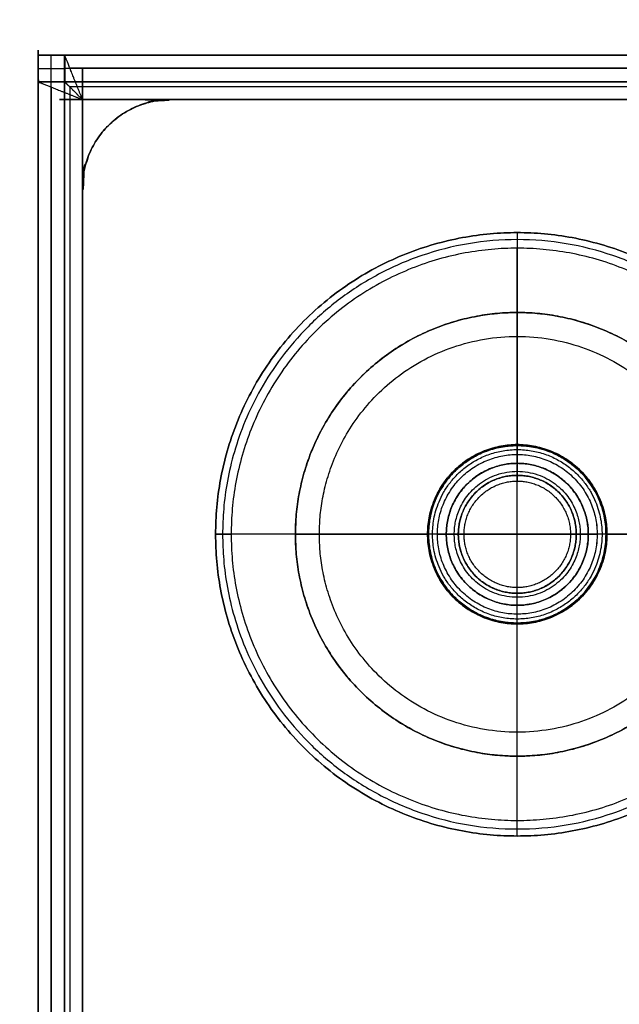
# Model space of a CAD drawing. Header units: millimetres. Extents: x -661 to 720, y -255 to 255.
# Tile 511 of 656: x -661 to -627, y 200 to 255. Entities that reach past the tile are written whole.
import ezdxf

# ---------------------------------------------------------------- set-up
doc = ezdxf.new("R2010")
doc.units = ezdxf.units.MM
doc.layers.add('Floreana 120', color=18, linetype='Continuous', true_color=0x000000)

msp = doc.modelspace()

# ---------------------------------------------------------------- linework, layer by layer
at = {"layer": 'Floreana 120', "color": 253, "true_color": 0x999999}
for p, q in [((-659.53, 253.5, -9.75), (-658.03, 253.5, -9.75)), ((-659.53, 253.5, -9.75), (-659.53, -253.5, -9.75)), ((-658.78, 253.5, -28.5), (-658.78, 253.5, 9)), ((-658.78, 251.998, 9), (-658.78, 253.5, 9)), ((-658.78, -253.5, -28.5), (-658.78, 253.5, -28.5)), ((-658.03, -253.5, -9.75), (-658.03, 253.5, -9.75)), ((-658.028, 253.5, -9.75), (-658.028, 252, -9.75)), ((-658.028, 253.5, -9.75), (-293.032, 253.5, -9.75)), ((-659.53, 252.749, 9), (-658.03, 252.749, 9)), ((-658.028, 252.75, -28.5), (-658.028, 252.75, 9)), ((-293.032, 252.75, -28.5), (-658.028, 252.75, -28.5)), ((-658.028, 252, -9.75), (-293.032, 252, -9.75)), ((-632.53, 223.5, -3), (-632.53, 229.5, -3)), ((-635.53, 226.5, -3), (-629.53, 226.5, -3))]:
    msp.add_line(p, q, dxfattribs=at)
at = {"layer": 'Floreana 120', "color": 250, "true_color": 0x282421}
for p, q in [((-652.03, 251, 5), (-299.03, 251, 5)), ((-657.03, 246, 5), (-657.03, -246, 5)), ((-632.53, 210.379, -35), (-632.53, 242.621, -35)), ((-616.408, 226.5, -35), (-648.651, 226.5, -35))]:
    msp.add_line(p, q, dxfattribs=at)
at = {"layer": 'Floreana 120', "color": 253, "true_color": 0x97aaae}
for p, q in [((-632.53, 229.823, -18), (-632.53, 239, -18)), ((-632.53, 231.5), (-632.53, 239)), ((-632.53, 222, 9.9), (-632.53, 231, 9.9)), ((-632.53, 223.177, -2), (-632.53, 229.823, -2)), ((-635.853, 226.5, -18), (-645.03, 226.5, -18)), ((-645.03, 226.5), (-637.53, 226.5)), ((-637.03, 226.5, 9.9), (-628.03, 226.5, 9.9)), ((-629.206, 226.5, -2), (-635.853, 226.5, -2)), ((-620.03, 226.5, -18), (-629.206, 226.5, -18)), ((-627.53, 226.5), (-620.03, 226.5)), ((-632.53, 214, -18), (-632.53, 223.177, -18)), ((-632.53, 214), (-632.53, 221.5))]:
    msp.add_line(p, q, dxfattribs=at)
at = {"layer": 'Floreana 120', "color": 253, "true_color": 0x999999}
for points, weights, degree, knots in [([(-657.03, -251, 11.5), (-657.03, -83.667, 11.5), (-657.03, 83.667, 11.5), (-657.03, 251, 11.5), (-657.031, 250.999, 11.5), (-657.033, 250.999, 11.5), (-657.034, 251, 11.5), (-658.496, 251.585, 11.497), (-659.53, 251.998, 10.462), (-659.53, 251.998, 9), (-659.53, 83.999, 9), (-659.53, -83.999, 9), (-659.53, -251.998, 9), (-659.53, -251.998, 10.462), (-658.496, -251.585, 11.497), (-657.034, -251, 11.5), (-657.033, -250.999, 11.5), (-657.031, -250.999, 11.5), (-657.03, -251, 11.5)], [1, 1, 1, 1, 0.999999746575, 0.999999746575, 1, 0.805148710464, 0.805148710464, 1, 1, 1, 1, 0.805148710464, 0.805148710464, 1, 0.999999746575, 0.999999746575, 1], 3, [0, 0, 0, 0, 502, 502, 502, 502.005199, 502.005199, 502.005199, 506.562455, 506.562455, 506.562455, 1010.558455, 1010.558455, 1010.558455, 1015.115711, 1015.115711, 1015.115711, 1015.120909, 1015.120909, 1015.120909, 1015.120909]), ([(-658.03, 251.998, 9), (-658.03, 251.998, 9.585), (-657.616, 251.585, 9.999), (-657.031, 251, 10), (-657.031, 250.999, 10), (-657.03, 250.999, 10), (-657.03, 251, 10), (-657.03, 83.667, 10), (-657.03, -83.667, 10), (-657.03, -251, 10), (-657.03, -250.999, 10), (-657.031, -250.999, 10), (-657.031, -251, 10), (-657.616, -251.585, 9.999), (-658.03, -251.998, 9.585), (-658.03, -251.998, 9), (-658.03, -83.999, 9), (-658.03, 83.999, 9), (-658.03, 251.998, 9)], [1, 0.805148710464, 0.805148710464, 1, 0.999999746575, 0.999999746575, 1, 1, 1, 1, 0.999999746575, 0.999999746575, 1, 0.805148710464, 0.805148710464, 1, 1, 1, 1], 3, [0, 0, 0, 0, 2.128497, 2.128497, 2.128497, 2.130777, 2.130777, 2.130777, 504.130777, 504.130777, 504.130777, 504.133056, 504.133056, 504.133056, 506.261553, 506.261553, 506.261553, 1010.257553, 1010.257553, 1010.257553, 1010.257553]), ([(-658.028, 253.5, 9), (-658.028, 253.5, 10.462), (-657.614, 252.467, 11.497), (-657.029, 251.004, 11.5), (-657.029, 251.003, 11.5), (-657.028, 251.001, 11.5), (-657.03, 251, 11.5), (-536.03, 251, 11.5), (-415.03, 251, 11.5), (-294.03, 251, 11.5), (-294.031, 251.001, 11.5), (-294.03, 251.003, 11.5), (-294.03, 251.004, 11.5), (-293.445, 252.467, 11.497), (-293.032, 253.5, 10.462), (-293.032, 253.5, 9), (-414.697, 253.5, 9), (-536.362, 253.5, 9), (-658.028, 253.5, 9)], [1, 0.805148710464, 0.805148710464, 1, 0.999999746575, 0.999999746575, 1, 1, 1, 1, 0.999999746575, 0.999999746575, 1, 0.805148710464, 0.805148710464, 1, 1, 1, 1], 3, [0, 0, 0, 0, 4.557256, 4.557256, 4.557256, 4.562455, 4.562455, 4.562455, 367.562455, 367.562455, 367.562455, 367.567653, 367.567653, 367.567653, 372.124909, 372.124909, 372.124909, 737.120909, 737.120909, 737.120909, 737.120909]), ([(-657.03, 251, 11.5), (-657.028, 251.001, 11.5), (-657.029, 251.003, 11.5), (-657.029, 251.004, 11.5), (-657.614, 252.467, 11.497), (-658.028, 253.5, 10.462), (-658.028, 253.5, 9)], [1, 0.999999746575, 0.999999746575, 1, 0.805148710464, 0.805148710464, 1], 3, [0, 0, 0, 0, 0.005199, 0.005199, 0.005199, 4.562455, 4.562455, 4.562455, 4.562455]), ([(-294.03, 251, 10), (-415.03, 251, 10), (-536.03, 251, 10), (-657.03, 251, 10), (-657.029, 251.001, 10), (-657.029, 251.001, 10), (-657.029, 251.002, 10), (-657.614, 251.587, 9.999), (-658.028, 252, 9.585), (-658.028, 252, 9), (-536.362, 252, 9), (-414.697, 252, 9), (-293.032, 252, 9), (-293.032, 252, 9.585), (-293.445, 251.587, 9.999), (-294.03, 251.002, 10), (-294.03, 251.001, 10), (-294.03, 251.001, 10), (-294.03, 251, 10)], [1, 1, 1, 1, 0.999999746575, 0.999999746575, 1, 0.805148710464, 0.805148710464, 1, 1, 1, 1, 0.805148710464, 0.805148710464, 1, 0.999999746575, 0.999999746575, 1], 3, [0, 0, 0, 0, 363, 363, 363, 363.002279, 363.002279, 363.002279, 365.130777, 365.130777, 365.130777, 730.126774, 730.126774, 730.126774, 732.255272, 732.255272, 732.255272, 732.257551, 732.257551, 732.257551, 732.257551]), ([(-659.53, 251.998, 9), (-659.53, 251.998, 10.462), (-658.496, 251.585, 11.497), (-657.034, 251, 11.5), (-657.033, 250.999, 11.5), (-657.031, 250.999, 11.5), (-657.03, 251, 11.5)], [1, 0.805148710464, 0.805148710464, 1, 0.999999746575, 0.999999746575, 1], 3, [0, 0, 0, 0, 4.557256, 4.557256, 4.557256, 4.562455, 4.562455, 4.562455, 4.562455]), ([(-657.03, 251, 10), (-657.03, 250.999, 10), (-657.031, 250.999, 10), (-657.031, 251, 10), (-657.616, 251.585, 9.999), (-658.03, 251.998, 9.585), (-658.03, 251.998, 9)], [1, 0.999999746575, 0.999999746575, 1, 0.805148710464, 0.805148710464, 1], 3, [0, 0, 0, 0, 0.002279, 0.002279, 0.002279, 2.130777, 2.130777, 2.130777, 2.130777]), ([(-658.028, 252, 9), (-658.028, 252, 9.585), (-657.614, 251.587, 9.999), (-657.029, 251.002, 10), (-657.029, 251.001, 10), (-657.029, 251.001, 10), (-657.03, 251, 10)], [1, 0.805148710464, 0.805148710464, 1, 0.999999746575, 0.999999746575, 1], 3, [0, 0, 0, 0, 2.128497, 2.128497, 2.128497, 2.130777, 2.130777, 2.130777, 2.130777]), ([(-615.53, 226.5, -31), (-615.53, 243.5, -31), (-632.53, 243.5, -31), (-649.53, 243.5, -31), (-649.53, 226.5, -31)], [1, 0.707106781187, 1, 0.707106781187, 1], 2, [0, 0, 0, 34, 34, 68, 68, 68]), ([(-636.53, 226.5, -4), (-636.53, 230.5, -4), (-632.53, 230.5, -4), (-628.53, 230.5, -4), (-628.53, 226.5, -4)], [1, 0.707106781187, 1, 0.707106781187, 1], 2, [0, 0, 0, 0.25, 0.25, 0.5, 0.5, 0.5]), ([(-628.53, 226.5, -23), (-628.53, 230.5, -23), (-632.53, 230.5, -23), (-636.53, 230.5, -23), (-636.53, 226.5, -23)], [1, 0.707106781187, 1, 0.707106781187, 1], 2, [-0.5, -0.5, -0.5, -0.25, -0.25, 0, 0, 0]), ([(-636.53, 226.5, -23), (-636.53, 230.5, -23), (-632.53, 230.5, -23), (-628.53, 230.5, -23), (-628.53, 226.5, -23)], [1, 0.707106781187, 1, 0.707106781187, 1], 2, [0, 0, 0, 8, 8, 16, 16, 16]), ([(-628.53, 226.5, -4), (-628.53, 230.5, -4), (-632.53, 230.5, -4), (-636.53, 230.5, -4), (-636.53, 226.5, -4)], [1, 0.707106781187, 1, 0.707106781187, 1], 2, [0, 0, 0, 8, 8, 16, 16, 16]), ([(-635.53, 226.5, -3), (-635.53, 223.5, -3), (-632.53, 223.5, -3), (-629.53, 223.5, -3), (-629.53, 226.5, -3), (-629.53, 229.5, -3), (-632.53, 229.5, -3), (-635.53, 229.5, -3), (-635.53, 226.5, -3)], [1, 0.707106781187, 1, 0.707106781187, 1, 0.707106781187, 1, 0.707106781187, 1], 2, [0, 0, 0, 6, 6, 12, 12, 18, 18, 24, 24, 24]), ([(-635.53, 226.5, -3), (-635.53, 229.5, -3), (-632.53, 229.5, -3), (-629.53, 229.5, -3), (-629.53, 226.5, -3)], [1, 0.707106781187, 1, 0.707106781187, 1], 2, [0, 0, 0, 6, 6, 12, 12, 12]), ([(-649.53, 226.5, -31), (-649.53, 209.5, -31), (-632.53, 209.5, -31), (-615.53, 209.5, -31), (-615.53, 226.5, -31)], [1, 0.707106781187, 1, 0.707106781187, 1], 2, [0, 0, 0, 34, 34, 68, 68, 68]), ([(-628.53, 226.5, -4), (-628.53, 222.5, -4), (-632.53, 222.5, -4), (-636.53, 222.5, -4), (-636.53, 226.5, -4)], [1, 0.707106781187, 1, 0.707106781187, 1], 2, [0.5, 0.5, 0.5, 0.75, 0.75, 1, 1, 1]), ([(-636.53, 226.5, -23), (-636.53, 222.5, -23), (-632.53, 222.5, -23), (-628.53, 222.5, -23), (-628.53, 226.5, -23)], [1, 0.707106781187, 1, 0.707106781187, 1], 2, [-1, -1, -1, -0.75, -0.75, -0.5, -0.5, -0.5]), ([(-628.53, 226.5, -23), (-628.53, 222.5, -23), (-632.53, 222.5, -23), (-636.53, 222.5, -23), (-636.53, 226.5, -23)], [1, 0.707106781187, 1, 0.707106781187, 1], 2, [0, 0, 0, 8, 8, 16, 16, 16]), ([(-636.53, 226.5, -4), (-636.53, 222.5, -4), (-632.53, 222.5, -4), (-628.53, 222.5, -4), (-628.53, 226.5, -4)], [1, 0.707106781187, 1, 0.707106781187, 1], 2, [0, 0, 0, 8, 8, 16, 16, 16]), ([(-629.53, 226.5, -3), (-629.53, 223.5, -3), (-632.53, 223.5, -3), (-635.53, 223.5, -3), (-635.53, 226.5, -3)], [1, 0.707106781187, 1, 0.707106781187, 1], 2, [0, 0, 0, 6, 6, 12, 12, 12])]:
    msp.add_rational_spline(points, weights, degree=degree, knots=knots, dxfattribs=at)
for points in [[(-659.53, 253.5, 9), (-658.78, 253.5, 9), (-658.03, 253.5, 9)], [(-658.03, 253.5, -28.5), (-658.78, 253.5, -28.5), (-659.53, 253.5, -28.5)], [(-659.53, 253.5, -28.5), (-659.53, 253.5, -9.75), (-659.53, 253.5, 9)], [(-659.53, 253.5, 9), (-659.53, 253.5, -9.75), (-659.53, 253.5, -28.5)], [(-659.53, 253.5, -28.5), (-659.53, 0, -28.5), (-659.53, -253.5, -28.5)], [(-659.53, -253.5, 9), (-659.53, 0, 9), (-659.53, 253.5, 9)], [(-659.53, 253.5, 9), (-659.53, 252.749, 9), (-659.53, 251.998, 9)], [(-658.03, 253.5, 9), (-658.78, 253.5, 9), (-659.53, 253.5, 9)], [(-659.53, 253.5, -28.5), (-658.78, 253.5, -28.5), (-658.03, 253.5, -28.5)], [(-659.53, -253.5, -28.5), (-659.53, 0, -28.5), (-659.53, 253.5, -28.5)], [(-658.03, 253.5, 9), (-658.03, 253.5, -9.75), (-658.03, 253.5, -28.5)], [(-658.03, 251.998, 9), (-658.03, 252.749, 9), (-658.03, 253.5, 9)], [(-658.03, 253.5, 9), (-658.03, 0, 9), (-658.03, -253.5, 9)], [(-658.03, -253.5, -28.5), (-658.03, 0, -28.5), (-658.03, 253.5, -28.5)], [(-658.03, 253.5, -28.5), (-658.03, 253.5, -9.75), (-658.03, 253.5, 9)], [(-658.03, 253.5, -28.5), (-658.03, 0, -28.5), (-658.03, -253.5, -28.5)], [(-658.028, 253.5, 9), (-658.028, 253.5, -9.75), (-658.028, 253.5, -28.5)], [(-658.028, 253.5, -28.5), (-658.028, 252.75, -28.5), (-658.028, 252, -28.5)], [(-658.028, 252, 9), (-658.028, 252.75, 9), (-658.028, 253.5, 9)], [(-658.028, 253.5, -28.5), (-658.028, 253.5, -9.75), (-658.028, 253.5, 9)], [(-658.028, 253.5, 9), (-475.53, 253.5, 9), (-293.032, 253.5, 9)], [(-293.032, 253.5, -28.5), (-475.53, 253.5, -28.5), (-658.028, 253.5, -28.5)], [(-658.028, 253.5, -28.5), (-475.53, 253.5, -28.5), (-293.032, 253.5, -28.5)], [(-658.028, 252, -28.5), (-658.028, 252.75, -28.5), (-658.028, 253.5, -28.5)], [(-658.028, 253.5, 9), (-658.028, 252.75, 9), (-658.028, 252, 9)], [(-293.325, 252.768, 10.768), (-475.53, 252.768, 10.768), (-657.735, 252.768, 10.768)], [(-659.53, 251.998, 9), (-658.78, 251.998, 9), (-658.03, 251.998, 9)], [(-658.03, 251.998, 9), (-658.78, 251.998, 9), (-659.53, 251.998, 9)], [(-658.028, 252, -28.5), (-658.028, 252, -9.75), (-658.028, 252, 9)], [(-293.032, 252, -28.5), (-475.53, 252, -28.5), (-658.028, 252, -28.5)], [(-658.028, 252, -28.5), (-475.53, 252, -28.5), (-293.032, 252, -28.5)], [(-293.032, 252, 9), (-475.53, 252, 9), (-658.028, 252, 9)], [(-658.028, 252, 9), (-658.028, 252, -9.75), (-658.028, 252, -28.5)], [(-658.797, 251.705, 10.768), (-658.797, 0, 10.768), (-658.797, -251.705, 10.768)], [(-657.737, 251.705, 9.707), (-657.737, 0, 9.707), (-657.737, -251.705, 9.707)], [(-293.325, 251.707, 9.707), (-475.53, 251.707, 9.707), (-657.735, 251.707, 9.707)], [(-657.031, 251, 10), (-657.033, 251, 10.75), (-657.034, 251, 11.5)], [(-657.03, -251, 10), (-657.03, 0, 10), (-657.03, 251, 10)], [(-657.03, 251, 10), (-475.53, 251, 10), (-294.03, 251, 10)], [(-294.03, 251, 11.5), (-475.53, 251, 11.5), (-657.03, 251, 11.5)], [(-657.03, 251, 11.5), (-657.03, 0, 11.5), (-657.03, -251, 11.5)], [(-657.03, 251, 11.5), (-657.03, 251, 10.75), (-657.03, 251, 10)], [(-657.03, 251, 10), (-657.03, 251, 10.75), (-657.03, 251, 11.5)], [(-657.03, 251, 10), (-657.03, 251, 10.75), (-657.03, 251, 11.5)], [(-657.03, 251, 10), (-657.03, 251, 10.75), (-657.03, 251, 11.5)], [(-657.029, 251.002, 10), (-657.029, 251.003, 10.75), (-657.029, 251.004, 11.5)], [(-632.53, 243.5, -31), (-632.53, 237, -27), (-632.53, 230.5, -23)], [(-632.53, 230.5, -4), (-632.53, 230.5, -13.5), (-632.53, 230.5, -23)], [(-632.53, 230.5, -4), (-632.53, 230, -3.5), (-632.53, 229.5, -3)], [(-636.53, 226.5, -23), (-643.03, 226.5, -27), (-649.53, 226.5, -31)], [(-636.53, 226.5, -23), (-636.53, 226.5, -13.5), (-636.53, 226.5, -4)], [(-635.53, 226.5, -3), (-636.03, 226.5, -3.5), (-636.53, 226.5, -4)], [(-628.53, 226.5, -4), (-629.03, 226.5, -3.5), (-629.53, 226.5, -3)], [(-628.53, 226.5, -4), (-628.53, 226.5, -13.5), (-628.53, 226.5, -23)], [(-615.53, 226.5, -31), (-622.03, 226.5, -27), (-628.53, 226.5, -23)], [(-632.53, 222.5, -4), (-632.53, 223, -3.5), (-632.53, 223.5, -3)], [(-632.53, 222.5, -4), (-632.53, 222.5, -13.5), (-632.53, 222.5, -23)], [(-632.53, 209.5, -31), (-632.53, 216, -27), (-632.53, 222.5, -23)]]:
    msp.add_open_spline(points, degree=2, dxfattribs=at)
at = {"layer": 'Floreana 120', "color": 250, "true_color": 0x282421}
for points, weights, knots in [([(-652.03, -251, 10), (-475.53, -251, 10), (-299.03, -251, 10), (-294.03, -251, 10), (-294.03, -246, 10), (-294.03, 0, 10), (-294.03, 246, 10), (-294.03, 251, 10), (-299.03, 251, 10), (-475.53, 251, 10), (-652.03, 251, 10), (-657.03, 251, 10), (-657.03, 246, 10), (-657.03, 0, 10), (-657.03, -246, 10), (-657.03, -251, 10), (-652.03, -251, 10)], [1, 1, 1, 0.707106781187, 1, 1, 1, 0.707106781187, 1, 1, 1, 0.707106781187, 1, 1, 1, 0.707106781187, 1], [0, 0, 0, 353, 353, 363, 363, 855, 855, 865, 865, 1218, 1218, 1228, 1228, 1720, 1720, 1730, 1730, 1730]), ([(-294.03, 246), (-294.03, 0), (-294.03, -246), (-294.03, -251), (-299.03, -251), (-475.53, -251), (-652.03, -251), (-657.03, -251), (-657.03, -246), (-657.03, 0), (-657.03, 246), (-657.03, 251), (-652.03, 251), (-475.53, 251), (-299.03, 251), (-294.03, 251), (-294.03, 246)], [1, 1, 1, 0.707106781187, 1, 1, 1, 0.707106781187, 1, 1, 1, 0.707106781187, 1, 1, 1, 0.707106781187, 1], [0, 0, 0, 492, 492, 502, 502, 855, 855, 865, 865, 1357, 1357, 1367, 1367, 1720, 1720, 1730, 1730, 1730]), ([(-649.53, 226.5, -31), (-649.53, 243.5, -31), (-632.53, 243.5, -31), (-615.53, 243.5, -31), (-615.53, 226.5, -31)], [1, 0.707106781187, 1, 0.707106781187, 1], [0, 0, 0, 34, 34, 68, 68, 68]), ([(-648.651, 226.5, -35), (-648.651, 242.621, -35), (-632.53, 242.621, -35), (-616.408, 242.621, -35), (-616.408, 226.5, -35), (-616.408, 210.379, -35), (-632.53, 210.379, -35), (-648.651, 210.379, -35), (-648.651, 226.5, -35)], [1, 0.707106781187, 1, 0.707106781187, 1, 0.707106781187, 1, 0.707106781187, 1], [0, 0, 0, 32.24288, 32.24288, 64.485761, 64.485761, 96.728641, 96.728641, 128.971521, 128.971521, 128.971521]), ([(-616.408, 226.5, -35), (-616.408, 242.621, -35), (-632.53, 242.621, -35), (-648.651, 242.621, -35), (-648.651, 226.5, -35)], [1, 0.707106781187, 1, 0.707106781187, 1], [0, 0, 0, 32.24288, 32.24288, 64.485761, 64.485761, 64.485761]), ([(-627.477, 226.5, 10), (-627.477, 221.447, 10), (-632.53, 221.447, 10), (-637.583, 221.447, 10), (-637.583, 226.5, 10), (-637.583, 231.553, 10), (-632.53, 231.553, 10), (-627.477, 231.553, 10), (-627.477, 226.5, 10)], [1, 0.707106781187, 1, 0.707106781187, 1, 0.707106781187, 1, 0.707106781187, 1], [0, 0, 0, 10.106, 10.106, 20.212, 20.212, 30.318, 30.318, 40.424, 40.424, 40.424]), ([(-627.477, 226.5, 10), (-627.477, 231.553, 10), (-632.53, 231.553, 10), (-637.583, 231.553, 10), (-637.583, 226.5, 10)], [1, 0.707106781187, 1, 0.707106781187, 1], [0, 0, 0, 10.106, 10.106, 20.212, 20.212, 20.212]), ([(-637.583, 226.5, 2), (-637.583, 231.553, 2), (-632.53, 231.553, 2), (-627.477, 231.553, 2), (-627.477, 226.5, 2)], [1, 0.707106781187, 1, 0.707106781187, 1], [0, 0, 0, 10.106, 10.106, 20.212, 20.212, 20.212]), ([(-632.53, 221.447), (-627.477, 221.447), (-627.477, 226.5), (-627.477, 231.553), (-632.53, 231.553), (-637.583, 231.553), (-637.583, 226.5), (-637.583, 221.447), (-632.53, 221.447)], [1, 0.707106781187, 1, 0.707106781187, 1, 0.707106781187, 1, 0.707106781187, 1], [0, 0, 0, 10.106, 10.106, 20.212, 20.212, 30.318, 30.318, 40.424, 40.424, 40.424]), ([(-615.53, 226.5, -31), (-615.53, 209.5, -31), (-632.53, 209.5, -31), (-649.53, 209.5, -31), (-649.53, 226.5, -31)], [1, 0.707106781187, 1, 0.707106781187, 1], [0, 0, 0, 34, 34, 68, 68, 68]), ([(-648.651, 226.5, -35), (-648.651, 210.379, -35), (-632.53, 210.379, -35), (-616.408, 210.379, -35), (-616.408, 226.5, -35)], [1, 0.707106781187, 1, 0.707106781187, 1], [0, 0, 0, 32.24288, 32.24288, 64.485761, 64.485761, 64.485761]), ([(-627.477, 226.5, 2), (-627.477, 221.447, 2), (-632.53, 221.447, 2), (-637.583, 221.447, 2), (-637.583, 226.5, 2)], [1, 0.707106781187, 1, 0.707106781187, 1], [0, 0, 0, 10.106, 10.106, 20.212, 20.212, 20.212]), ([(-637.583, 226.5, 10), (-637.583, 221.447, 10), (-632.53, 221.447, 10), (-627.477, 221.447, 10), (-627.477, 226.5, 10)], [1, 0.707106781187, 1, 0.707106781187, 1], [0, 0, 0, 10.106, 10.106, 20.212, 20.212, 20.212])]:
    msp.add_rational_spline(points, weights, degree=2, knots=knots, dxfattribs=at)
for points, weights, degree in [([(-657.03, 246, 10), (-657.03, 251, 10), (-652.03, 251, 10)], [1, 0.707106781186, 1], 2), ([(-652.03, 251), (-657.03, 251), (-657.03, 246)], [1, 0.707106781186, 1], 2), ([(-657.03, 246, 5), (-657.03, 248.929, 5), (-654.959, 251, 5), (-652.03, 251, 5)], [1, 0.804737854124, 0.804737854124, 1], 3), ([(-615.925, 226.5, -32.8), (-615.925, 259.709, -32.8), (-649.134, 259.709, -32.8), (-649.134, 226.5, -32.8)], [1, 0.333333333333, 0.333333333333, 1], 3), ([(-637.583, 226.5, 6), (-637.583, 236.606, 6), (-627.477, 236.606, 6), (-627.477, 226.5, 6)], [1, 0.333333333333, 0.333333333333, 1], 3), ([(-649.134, 226.5, -32.8), (-649.134, 193.291, -32.8), (-615.925, 193.291, -32.8), (-615.925, 226.5, -32.8)], [1, 0.333333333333, 0.333333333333, 1], 3), ([(-627.477, 226.5, 6), (-627.477, 216.394, 6), (-637.583, 216.394, 6), (-637.583, 226.5, 6)], [1, 0.333333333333, 0.333333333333, 1], 3)]:
    msp.add_rational_spline(points, weights, degree=degree, dxfattribs=at)
for points in [[(-652.03, 251, 10), (-652.03, 251, 5), (-652.03, 251)], [(-652.03, 251), (-652.03, 251, 5), (-652.03, 251, 10)], [(-652.03, 251, 10), (-475.53, 251, 10), (-299.03, 251, 10)], [(-299.03, 251), (-475.53, 251), (-652.03, 251)], [(-655.565, 249.536, 10), (-655.565, 249.536, 5), (-655.565, 249.536)], [(-657.03, 246), (-657.03, 246, 5), (-657.03, 246, 10)], [(-657.03, -246, 10), (-657.03, 0, 10), (-657.03, 246, 10)], [(-657.03, 246, 10), (-657.03, 246, 5), (-657.03, 246)], [(-657.03, 246), (-657.03, 0), (-657.03, -246)], [(-632.53, 243.5, -31), (-632.53, 243.061, -33), (-632.53, 242.621, -35)], [(-632.53, 231.553, 10), (-632.53, 231.553, 6), (-632.53, 231.553, 2)], [(-649.53, 226.5, -31), (-649.09, 226.5, -33), (-648.651, 226.5, -35)], [(-637.583, 226.5, 2), (-637.583, 226.5, 6), (-637.583, 226.5, 10)], [(-627.477, 226.5, 10), (-627.477, 226.5, 6), (-627.477, 226.5, 2)], [(-632.53, 221.447, 10), (-632.53, 221.447, 6), (-632.53, 221.447, 2)], [(-632.53, 209.5, -31), (-632.53, 209.939, -33), (-632.53, 210.379, -35)]]:
    msp.add_open_spline(points, degree=2, dxfattribs=at)
at = {"layer": 'Floreana 120', "color": 253, "true_color": 0x97aaae}
for points, weights, knots in [([(-645.03, 226.5), (-645.03, 239), (-632.53, 239), (-620.03, 239), (-620.03, 226.5)], [1, 0.707106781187, 1, 0.707106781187, 1], [0, 0, 0, 0.25, 0.25, 0.5, 0.5, 0.5]), ([(-620.03, 226.5, -18), (-620.03, 239, -18), (-632.53, 239, -18), (-645.03, 239, -18), (-645.03, 226.5, -18)], [1, 0.707106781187, 1, 0.707106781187, 1], [-0.5, -0.5, -0.5, -0.25, -0.25, 0, 0, 0]), ([(-620.03, 226.5, -18), (-620.03, 214, -18), (-632.53, 214, -18), (-645.03, 214, -18), (-645.03, 226.5, -18), (-645.03, 239, -18), (-632.53, 239, -18), (-620.03, 239, -18), (-620.03, 226.5, -18)], [1, 0.707106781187, 1, 0.707106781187, 1, 0.707106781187, 1, 0.707106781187, 1], [0, 0, 0, 25, 25, 50, 50, 75, 75, 100, 100, 100]), ([(-620.03, 226.5), (-620.03, 239), (-632.53, 239), (-645.03, 239), (-645.03, 226.5), (-645.03, 214), (-632.53, 214), (-620.03, 214), (-620.03, 226.5)], [1, 0.707106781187, 1, 0.707106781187, 1, 0.707106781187, 1, 0.707106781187, 1], [0, 0, 0, 25, 25, 50, 50, 75, 75, 100, 100, 100]), ([(-627.477, 226.5, 2), (-627.477, 231.553, 2), (-632.53, 231.553, 2), (-637.583, 231.553, 2), (-637.583, 226.5, 2)], [1, 0.707106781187, 1, 0.707106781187, 1], [0, 0, 0, 10.106, 10.106, 20.212, 20.212, 20.212]), ([(-637.583, 226.5), (-637.583, 231.553), (-632.53, 231.553), (-627.477, 231.553), (-627.477, 226.5)], [1, 0.707106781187, 1, 0.707106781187, 1], [0, 0, 0, 10.106, 10.106, 20.212, 20.212, 20.212]), ([(-627.53, 226.5, 9.4), (-627.53, 231.5, 9.4), (-632.53, 231.5, 9.4), (-637.53, 231.5, 9.4), (-637.53, 226.5, 9.4)], [1, 0.707106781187, 1, 0.707106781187, 1], [0, 0, 0, 10, 10, 20, 20, 20]), ([(-627.53, 226.5), (-627.53, 221.5), (-632.53, 221.5), (-637.53, 221.5), (-637.53, 226.5), (-637.53, 231.5), (-632.53, 231.5), (-627.53, 231.5), (-627.53, 226.5)], [1, 0.707106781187, 1, 0.707106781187, 1, 0.707106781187, 1, 0.707106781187, 1], [0, 0, 0, 10, 10, 20, 20, 30, 30, 40, 40, 40]), ([(-627.53, 226.5), (-627.53, 231.5), (-632.53, 231.5), (-637.53, 231.5), (-637.53, 226.5)], [1, 0.707106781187, 1, 0.707106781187, 1], [0, 0, 0, 10, 10, 20, 20, 20]), ([(-637.53, 226.5, 9.4), (-637.53, 231.5, 9.4), (-632.53, 231.5, 9.4), (-627.53, 231.5, 9.4), (-627.53, 226.5, 9.4)], [1, 0.707106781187, 1, 0.707106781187, 1], [0, 0, 0, 10, 10, 20, 20, 20]), ([(-637.03, 226.5, 9.9), (-637.03, 231, 9.9), (-632.53, 231, 9.9), (-628.03, 231, 9.9), (-628.03, 226.5, 9.9)], [1, 0.707106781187, 1, 0.707106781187, 1], [0, 0, 0, 9, 9, 18, 18, 18]), ([(-637.03, 226.5, 9.9), (-637.03, 222, 9.9), (-632.53, 222, 9.9), (-628.03, 222, 9.9), (-628.03, 226.5, 9.9), (-628.03, 231, 9.9), (-632.53, 231, 9.9), (-637.03, 231, 9.9), (-637.03, 226.5, 9.9)], [1, 0.707106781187, 1, 0.707106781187, 1, 0.707106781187, 1, 0.707106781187, 1], [0, 0, 0, 9, 9, 18, 18, 27, 27, 36, 36, 36]), ([(-632.53, 229.823, -2), (-629.206, 229.823, -2), (-629.206, 226.5, -2), (-629.206, 223.177, -2), (-632.53, 223.177, -2), (-635.853, 223.177, -2), (-635.853, 226.5, -2), (-635.853, 229.823, -2), (-632.53, 229.823, -2)], [1, 0.707106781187, 1, 0.707106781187, 1, 0.707106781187, 1, 0.707106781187, 1], [0, 0, 0, 6.647, 6.647, 13.294, 13.294, 19.941, 19.941, 26.588, 26.588, 26.588]), ([(-632.53, 229.823, -18), (-635.853, 229.823, -18), (-635.853, 226.5, -18), (-635.853, 223.177, -18), (-632.53, 223.177, -18), (-629.206, 223.177, -18), (-629.206, 226.5, -18), (-629.206, 229.823, -18), (-632.53, 229.823, -18)], [1, 0.707106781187, 1, 0.707106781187, 1, 0.707106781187, 1, 0.707106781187, 1], [0, 0, 0, 6.647, 6.647, 13.294, 13.294, 19.941, 19.941, 26.588, 26.588, 26.588]), ([(-632.53, 223.177, -18), (-635.853, 223.177, -18), (-635.853, 226.5, -18), (-635.853, 229.823, -18), (-632.53, 229.823, -18)], [1, 0.707106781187, 1, 0.707106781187, 1], [0, 0, 0, 6.647, 6.647, 13.294, 13.294, 13.294]), ([(-632.53, 229.823, -16), (-635.853, 229.823, -16), (-635.853, 226.5, -16), (-635.853, 223.177, -16), (-632.53, 223.177, -16)], [1, 0.707106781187, 1, 0.707106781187, 1], [0, 0, 0, 6.647, 6.647, 13.294, 13.294, 13.294]), ([(-632.53, 229.823, -2), (-635.853, 229.823, -2), (-635.853, 226.5, -2), (-635.853, 223.177, -2), (-632.53, 223.177, -2)], [1, 0.707106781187, 1, 0.707106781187, 1], [0, 0, 0, 0.25, 0.25, 0.5, 0.5, 0.5]), ([(-632.53, 223.177, -16), (-635.853, 223.177, -16), (-635.853, 226.5, -16), (-635.853, 229.823, -16), (-632.53, 229.823, -16)], [1, 0.707106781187, 1, 0.707106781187, 1], [-0.5, -0.5, -0.5, -0.25, -0.25, 0, 0, 0]), ([(-632.53, 223.177, -16), (-629.206, 223.177, -16), (-629.206, 226.5, -16), (-629.206, 229.823, -16), (-632.53, 229.823, -16)], [1, 0.707106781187, 1, 0.707106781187, 1], [0, 0, 0, 6.647, 6.647, 13.294, 13.294, 13.294]), ([(-632.53, 229.823, -18), (-629.206, 229.823, -18), (-629.206, 226.5, -18), (-629.206, 223.177, -18), (-632.53, 223.177, -18)], [1, 0.707106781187, 1, 0.707106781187, 1], [0, 0, 0, 6.647, 6.647, 13.294, 13.294, 13.294]), ([(-632.53, 223.177, -2), (-629.206, 223.177, -2), (-629.206, 226.5, -2), (-629.206, 229.823, -2), (-632.53, 229.823, -2)], [1, 0.707106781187, 1, 0.707106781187, 1], [0.5, 0.5, 0.5, 0.75, 0.75, 1, 1, 1]), ([(-632.53, 229.823, -16), (-629.206, 229.823, -16), (-629.206, 226.5, -16), (-629.206, 223.177, -16), (-632.53, 223.177, -16)], [1, 0.707106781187, 1, 0.707106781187, 1], [-1, -1, -1, -0.75, -0.75, -0.5, -0.5, -0.5]), ([(-620.03, 226.5), (-620.03, 214), (-632.53, 214), (-645.03, 214), (-645.03, 226.5)], [1, 0.707106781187, 1, 0.707106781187, 1], [0.5, 0.5, 0.5, 0.75, 0.75, 1, 1, 1]), ([(-645.03, 226.5, -18), (-645.03, 214, -18), (-632.53, 214, -18), (-620.03, 214, -18), (-620.03, 226.5, -18)], [1, 0.707106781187, 1, 0.707106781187, 1], [-1, -1, -1, -0.75, -0.75, -0.5, -0.5, -0.5]), ([(-637.583, 226.5, 2), (-637.583, 221.447, 2), (-632.53, 221.447, 2), (-627.477, 221.447, 2), (-627.477, 226.5, 2)], [1, 0.707106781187, 1, 0.707106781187, 1], [0, 0, 0, 10.106, 10.106, 20.212, 20.212, 20.212]), ([(-637.53, 226.5, 9.4), (-637.53, 221.5, 9.4), (-632.53, 221.5, 9.4), (-627.53, 221.5, 9.4), (-627.53, 226.5, 9.4)], [1, 0.707106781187, 1, 0.707106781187, 1], [0, 0, 0, 10, 10, 20, 20, 20]), ([(-627.53, 226.5, 9.4), (-627.53, 221.5, 9.4), (-632.53, 221.5, 9.4), (-637.53, 221.5, 9.4), (-637.53, 226.5, 9.4)], [1, 0.707106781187, 1, 0.707106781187, 1], [0, 0, 0, 10, 10, 20, 20, 20]), ([(-637.53, 226.5), (-637.53, 221.5), (-632.53, 221.5), (-627.53, 221.5), (-627.53, 226.5)], [1, 0.707106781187, 1, 0.707106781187, 1], [0, 0, 0, 10, 10, 20, 20, 20]), ([(-628.03, 226.5, 9.9), (-628.03, 222, 9.9), (-632.53, 222, 9.9), (-637.03, 222, 9.9), (-637.03, 226.5, 9.9)], [1, 0.707106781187, 1, 0.707106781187, 1], [0, 0, 0, 9, 9, 18, 18, 18])]:
    msp.add_rational_spline(points, weights, degree=2, knots=knots, dxfattribs=at)
for points, weights, degree in [([(-645.03, 226.5, -9), (-645.03, 251.5, -9), (-620.03, 251.5, -9), (-620.03, 226.5, -9)], [1, 0.333333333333, 0.333333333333, 1], 3), ([(-637.583, 226.5, 1), (-637.583, 236.606, 1), (-627.477, 236.606, 1), (-627.477, 226.5, 1)], [1, 0.333333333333, 0.333333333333, 1], 3), ([(-637.53, 226.5, 4.7), (-637.53, 236.5, 4.7), (-627.53, 236.5, 4.7), (-627.53, 226.5, 4.7)], [1, 0.333333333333, 0.333333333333, 1], 3), ([(-637.305, 226.5, 9.625), (-637.305, 236.05, 9.625), (-627.755, 236.05, 9.625), (-627.755, 226.5, 9.625)], [1, 0.333333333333, 0.333333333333, 1], 3), ([(-632.53, 229.823, -17), (-639.177, 229.823, -17), (-639.177, 223.177, -17), (-632.53, 223.177, -17)], [1, 0.333333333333, 0.333333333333, 1], 3), ([(-632.53, 229.823, -9), (-639.177, 229.823, -9), (-639.177, 223.177, -9), (-632.53, 223.177, -9)], [1, 0.333333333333, 0.333333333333, 1], 3), ([(-632.53, 223.177, -17), (-625.883, 223.177, -17), (-625.883, 229.823, -17), (-632.53, 229.823, -17)], [1, 0.333333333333, 0.333333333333, 1], 3), ([(-632.53, 223.177, -9), (-625.883, 223.177, -9), (-625.883, 229.823, -9), (-632.53, 229.823, -9)], [1, 0.333333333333, 0.333333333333, 1], 3), ([(-620.03, 226.5, -9), (-620.03, 201.5, -9), (-645.03, 201.5, -9), (-645.03, 226.5, -9)], [1, 0.333333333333, 0.333333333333, 1], 3), ([(-632.53, 221.447), (-637.583, 221.447), (-637.583, 226.5)], [1, 0.707106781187, 1], 2), ([(-627.477, 226.5, 1), (-627.477, 216.394, 1), (-637.583, 216.394, 1), (-637.583, 226.5, 1)], [1, 0.333333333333, 0.333333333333, 1], 3), ([(-627.53, 226.5, 4.7), (-627.53, 216.5, 4.7), (-637.53, 216.5, 4.7), (-637.53, 226.5, 4.7)], [1, 0.333333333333, 0.333333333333, 1], 3), ([(-627.755, 226.5, 9.625), (-627.755, 216.95, 9.625), (-637.305, 216.95, 9.625), (-637.305, 226.5, 9.625)], [1, 0.333333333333, 0.333333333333, 1], 3), ([(-627.477, 226.5), (-627.477, 221.447), (-632.53, 221.447)], [1, 0.707106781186, 1], 2)]:
    msp.add_rational_spline(points, weights, degree=degree, dxfattribs=at)
for points in [[(-632.53, 239), (-632.53, 239, -9), (-632.53, 239, -18)], [(-632.53, 231.553, 2), (-632.53, 231.553, 1), (-632.53, 231.553)], [(-632.53, 231.5, 9.4), (-632.53, 231.25, 9.65), (-632.53, 231, 9.9)], [(-632.53, 231.5, 9.4), (-632.53, 231.5, 4.7), (-632.53, 231.5)], [(-632.53, 229.823, -16), (-632.53, 229.823, -17), (-632.53, 229.823, -18)], [(-632.53, 229.823, -2), (-632.53, 229.823, -9), (-632.53, 229.823, -16)], [(-645.03, 226.5, -18), (-645.03, 226.5, -9), (-645.03, 226.5)], [(-637.583, 226.5), (-637.583, 226.5, 1), (-637.583, 226.5, 2)], [(-637.03, 226.5, 9.9), (-637.28, 226.5, 9.65), (-637.53, 226.5, 9.4)], [(-637.53, 226.5), (-637.53, 226.5, 4.7), (-637.53, 226.5, 9.4)], [(-635.853, 226.5, -18), (-635.853, 226.5, -17), (-635.853, 226.5, -16)], [(-635.853, 226.5, -16), (-635.853, 226.5, -9), (-635.853, 226.5, -2)], [(-629.206, 226.5, -18), (-629.206, 226.5, -17), (-629.206, 226.5, -16)], [(-629.206, 226.5, -16), (-629.206, 226.5, -9), (-629.206, 226.5, -2)], [(-627.53, 226.5, 9.4), (-627.78, 226.5, 9.65), (-628.03, 226.5, 9.9)], [(-627.53, 226.5, 9.4), (-627.53, 226.5, 4.7), (-627.53, 226.5)], [(-627.477, 226.5, 2), (-627.477, 226.5, 1), (-627.477, 226.5)], [(-632.53, 223.177, -18), (-632.53, 223.177, -17), (-632.53, 223.177, -16)], [(-632.53, 223.177, -16), (-632.53, 223.177, -9), (-632.53, 223.177, -2)], [(-632.53, 221.5, 9.4), (-632.53, 221.75, 9.65), (-632.53, 222, 9.9)], [(-632.53, 221.5, 9.4), (-632.53, 221.5, 4.7), (-632.53, 221.5)], [(-632.53, 221.447, 2), (-632.53, 221.447, 1), (-632.53, 221.447)], [(-632.53, 214), (-632.53, 214, -9), (-632.53, 214, -18)]]:
    msp.add_open_spline(points, degree=2, dxfattribs=at)
at = {"layer": 'Floreana 120', "color": 253, "true_color": 0x999999}
for points in [[(-643.68, 226.5, -27.4), (-643.68, 248.8, -27.4), (-621.38, 248.8, -27.4), (-621.38, 226.5, -27.4)], [(-636.53, 226.5, -13.5), (-636.53, 234.5, -13.5), (-628.53, 234.5, -13.5), (-628.53, 226.5, -13.5)], [(-636.08, 226.5, -3.55), (-636.08, 233.6, -3.55), (-628.98, 233.6, -3.55), (-628.98, 226.5, -3.55)], [(-621.38, 226.5, -27.4), (-621.38, 204.2, -27.4), (-643.68, 204.2, -27.4), (-643.68, 226.5, -27.4)], [(-628.53, 226.5, -13.5), (-628.53, 218.5, -13.5), (-636.53, 218.5, -13.5), (-636.53, 226.5, -13.5)], [(-628.98, 226.5, -3.55), (-628.98, 219.4, -3.55), (-636.08, 219.4, -3.55), (-636.08, 226.5, -3.55)]]:
    msp.add_rational_spline(points, [1, 0.333333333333, 0.333333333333, 1], degree=3, dxfattribs=at)

doc.saveas('drawing.dxf')
